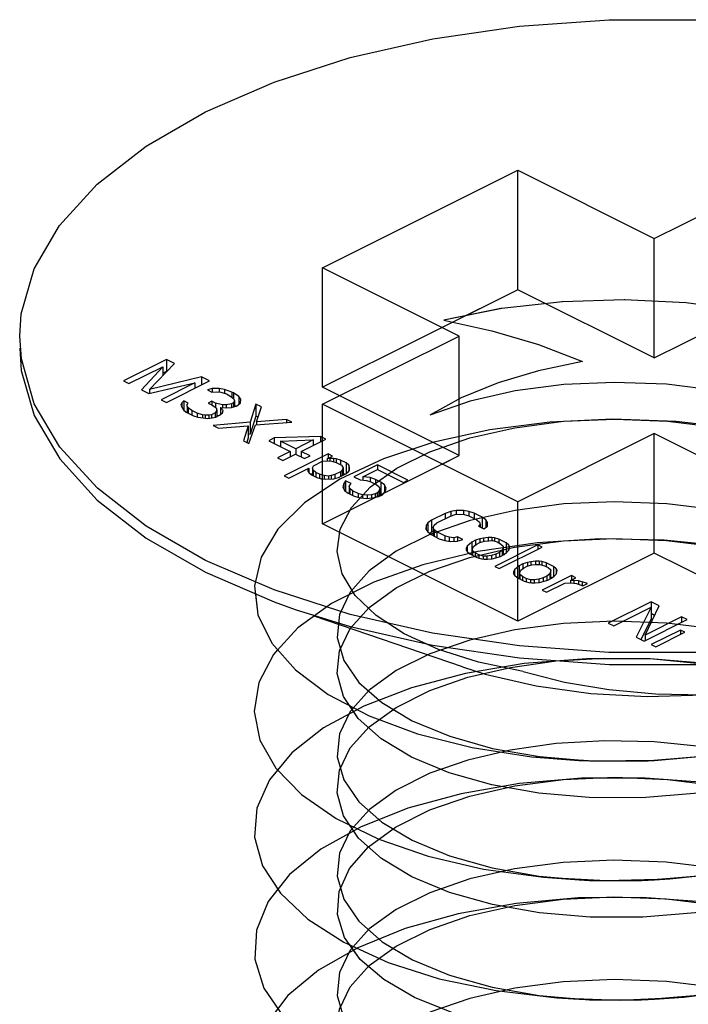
# Paper-space layout '005_EXP_CORICANT_PE_DRAWING_3_1' of a CAD drawing. Header units: millimetres. Extents: x 6 to 413, y 7 to 290.
# Tile 324 of 362: x 233.366 to 233.803, y 241.961 to 242.603. Entities that reach past the tile are written whole.
import ezdxf

# ---------------------------------------------------------------- set-up
doc = ezdxf.new("R2010")
doc.units = ezdxf.units.MM
doc.header["$LTSCALE"] = 23.1
doc.layers.get('0').update_dxf_attribs({"linetype": 'CONTINUOUS'})
doc.layers.add('124100000694A_M3X4P5_C_NI_BL183', color=7, linetype='CONTINUOUS')

# ---------------------------------------------------------------- blocks, each defined once
blk = doc.blocks.new('124100000694A_M3X4P5_C_NI_BL183', base_point=(233.7804, 242.0975))
at = {"layer": '124100000694A_M3X4P5_C_NI_BL183', "color": 7, "linetype": 'Continuous'}
for p, q in [((233.56403, 242.44117), (233.69131, 242.50481)), ((233.69131, 242.42686), (233.69131, 242.50481)), ((233.69131, 242.50481), (233.7804, 242.46026)), ((233.7804, 242.46026), (233.8695, 242.50481)), ((233.7804, 242.38232), (233.7804, 242.46026)), ((233.65312, 242.39662), (233.56403, 242.44117)), ((233.69131, 242.42686), (233.64197, 242.4022)), ((233.7804, 242.38232), (233.69131, 242.42686)), ((233.7804, 242.38232), (233.8695, 242.42686)), ((233.36748, 242.38167), (233.36641, 242.39662)), ((233.56403, 242.35207), (233.65312, 242.39662)), ((233.65312, 242.31868), (233.65312, 242.39662)), ((233.4622, 242.38134), (233.4342, 242.36734)), ((233.45118, 242.36183), (233.46745, 242.37872)), ((233.4622, 242.38134), (233.4622, 242.37355)), ((233.46745, 242.37872), (233.4622, 242.38134)), ((233.4377, 242.36559), (233.45975, 242.37662)), ((233.45975, 242.37662), (233.44587, 242.36151)), ((233.45975, 242.37662), (233.45975, 242.37072)), ((233.4622, 242.37355), (233.45975, 242.37232)), ((233.46239, 242.37346), (233.4622, 242.37355)), ((233.4342, 242.36734), (233.4377, 242.36559)), ((233.45054, 242.35918), (233.48075, 242.36612)), ((233.48496, 242.36997), (233.45118, 242.36183)), ((233.48075, 242.36612), (233.4587, 242.35509)), ((233.4622, 242.35334), (233.49021, 242.36734)), ((233.48075, 242.36612), (233.48075, 242.36262)), ((233.48496, 242.36997), (233.48496, 242.36472)), ((233.49021, 242.36734), (233.48496, 242.36997)), ((233.44587, 242.36151), (233.45054, 242.35918)), ((233.45118, 242.36183), (233.45118, 242.35933)), ((233.49187, 242.36234), (233.4889, 242.36144)), ((233.4889, 242.36144), (233.49182, 242.35998)), ((233.49182, 242.35998), (233.49477, 242.36029)), ((233.49659, 242.36237), (233.49187, 242.36234)), ((233.49187, 242.36234), (233.49187, 242.35998)), ((233.49477, 242.36029), (233.49771, 242.36001)), ((233.49659, 242.36237), (233.49659, 242.36001)), ((233.50011, 242.3618), (233.49659, 242.36237)), ((233.49771, 242.36001), (233.50123, 242.35885)), ((233.50011, 242.3618), (233.50011, 242.35922)), ((233.50479, 242.36005), (233.50011, 242.3618)), ((233.50123, 242.35885), (233.50356, 242.35769)), ((233.50356, 242.35769), (233.50588, 242.35593)), ((233.50479, 242.36005), (233.50479, 242.35676)), ((233.50596, 242.35947), (233.50479, 242.36005)), ((233.50596, 242.35947), (233.50596, 242.35593)), ((233.50944, 242.35713), (233.50596, 242.35947)), ((233.4587, 242.35509), (233.4622, 242.35334)), ((233.47222, 242.3531), (233.4716, 242.35162)), ((233.4716, 242.35162), (233.47216, 242.35015)), ((233.47342, 242.35429), (233.47222, 242.3531)), ((233.47222, 242.3531), (233.47222, 242.35015)), ((233.47342, 242.35429), (233.47342, 242.34839)), ((233.47634, 242.35283), (233.47342, 242.35429)), ((233.47571, 242.35076), (233.47573, 242.35194)), ((233.47573, 242.35194), (233.47634, 242.35283)), ((233.4917, 242.35409), (233.48931, 242.3529)), ((233.48931, 242.3529), (233.49165, 242.35173)), ((233.49165, 242.35173), (233.49455, 242.34968)), ((233.4917, 242.35409), (233.4917, 242.35173)), ((233.49403, 242.35292), (233.4917, 242.35409)), ((233.49403, 242.35292), (233.49403, 242.35005)), ((233.49872, 242.35177), (233.49403, 242.35292)), ((233.50108, 242.35178), (233.49872, 242.35177)), ((233.49872, 242.35177), (233.49872, 242.34999)), ((233.50463, 242.35239), (233.50108, 242.35178)), ((233.50108, 242.35178), (233.50108, 242.34972)), ((233.50582, 242.35298), (233.50463, 242.35239)), ((233.50463, 242.35239), (233.50463, 242.35003)), ((233.50644, 242.35446), (233.50582, 242.35298)), ((233.50582, 242.35298), (233.50582, 242.35041)), ((233.50588, 242.35593), (233.50644, 242.35446)), ((233.50644, 242.35446), (233.50644, 242.35059)), ((233.50722, 242.35083), (233.50644, 242.35135)), ((233.50755, 242.35093), (233.50874, 242.35153)), ((233.50874, 242.35153), (233.51054, 242.35301)), ((233.50944, 242.35713), (233.50944, 242.35211)), ((233.51059, 242.35537), (233.50944, 242.35713)), ((233.51054, 242.35301), (233.51059, 242.35537)), ((233.52054, 242.35218), (233.51675, 242.34037)), ((233.52054, 242.35218), (233.52054, 242.34438)), ((233.52404, 242.35043), (233.52054, 242.35218)), ((233.69131, 242.28843), (233.56403, 242.35207)), ((233.47216, 242.35015), (233.4733, 242.34839)), ((233.4733, 242.34839), (233.47504, 242.34693)), ((233.47504, 242.34693), (233.47971, 242.34459)), ((233.47571, 242.35076), (233.47571, 242.34659)), ((233.47628, 242.34988), (233.47571, 242.35076)), ((233.47628, 242.34988), (233.47628, 242.34631)), ((233.4786, 242.34812), (233.47628, 242.34988)), ((233.4786, 242.34812), (233.4786, 242.34515)), ((233.4821, 242.34637), (233.4786, 242.34812)), ((233.47971, 242.34459), (233.48263, 242.34372)), ((233.4821, 242.34637), (233.4821, 242.34388)), ((233.48561, 242.34521), (233.4821, 242.34637)), ((233.48561, 242.34521), (233.48561, 242.34315)), ((233.48738, 242.34493), (233.48561, 242.34521)), ((233.48973, 242.34494), (233.48738, 242.34493)), ((233.48738, 242.34493), (233.48738, 242.34315)), ((233.49151, 242.34524), (233.48973, 242.34494)), ((233.48973, 242.34494), (233.48973, 242.34287)), ((233.49389, 242.34644), (233.49151, 242.34524)), ((233.49151, 242.34524), (233.49151, 242.34318)), ((233.49511, 242.34821), (233.49389, 242.34644)), ((233.49389, 242.34644), (233.49389, 242.34379)), ((233.49443, 242.34379), (233.49681, 242.34498)), ((233.49455, 242.34968), (233.49511, 242.34821)), ((233.49511, 242.34821), (233.49511, 242.34413)), ((233.49609, 242.34462), (233.49511, 242.34486)), ((233.49681, 242.34498), (233.49861, 242.34646)), ((233.4975, 242.34999), (233.4975, 242.34555)), ((233.49923, 242.34794), (233.4975, 242.34999)), ((233.4975, 242.34999), (233.50162, 242.34972)), ((233.49861, 242.34646), (233.49923, 242.34794)), ((233.50162, 242.34972), (233.50458, 242.35003)), ((233.50458, 242.35003), (233.50755, 242.35093)), ((233.52089, 242.34068), (233.52404, 242.35043)), ((233.48263, 242.34372), (233.48616, 242.34315)), ((233.48616, 242.34315), (233.4891, 242.34287)), ((233.4891, 242.34287), (233.49205, 242.34318)), ((233.49205, 242.34318), (233.49443, 242.34379)), ((233.51675, 242.34037), (233.49254, 242.33818)), ((233.49254, 242.33818), (233.49604, 242.33643)), ((233.51587, 242.32651), (233.52025, 242.33862)), ((233.52054, 242.34438), (233.51675, 242.33257)), ((233.51675, 242.34037), (233.51675, 242.33257)), ((233.52025, 242.33862), (233.54387, 242.34051)), ((233.52187, 242.34372), (233.52054, 242.34438)), ((233.54037, 242.34226), (233.52089, 242.34068)), ((233.52089, 242.34068), (233.52089, 242.33862)), ((233.54037, 242.34226), (233.54037, 242.34023)), ((233.54387, 242.34051), (233.54037, 242.34226)), ((233.49604, 242.33643), (233.51553, 242.338)), ((233.51553, 242.338), (233.51237, 242.32826)), ((233.51553, 242.338), (233.51553, 242.33021)), ((233.51675, 242.33257), (233.51553, 242.33246)), ((233.7804, 242.33298), (233.69131, 242.28843)), ((233.8695, 242.28843), (233.7804, 242.33298)), ((233.51237, 242.32826), (233.51587, 242.32651)), ((233.51553, 242.33021), (233.51454, 242.32717)), ((233.53246, 242.33013), (233.52888, 242.32835)), ((233.52888, 242.32835), (233.54288, 242.32135)), ((233.56254, 242.33118), (233.53246, 242.33013)), ((233.53246, 242.33013), (233.53246, 242.32656)), ((233.53654, 242.32809), (233.55778, 242.32879)), ((233.53654, 242.32809), (233.53654, 242.32452)), ((233.54646, 242.32313), (233.53654, 242.32809)), ((233.55778, 242.32879), (233.54646, 242.32313)), ((233.54996, 242.32138), (233.56604, 242.32943)), ((233.55778, 242.32879), (233.55778, 242.32529)), ((233.56254, 242.33118), (233.56254, 242.32768)), ((233.56604, 242.32943), (233.56254, 242.33118)), ((233.54288, 242.32135), (233.53454, 242.31718)), ((233.53804, 242.31542), (233.54638, 242.3196)), ((233.56761, 242.31971), (233.53901, 242.30541)), ((233.54288, 242.32135), (233.54288, 242.31785)), ((233.54638, 242.3196), (233.55222, 242.31668)), ((233.54646, 242.32313), (233.54646, 242.3196)), ((233.54996, 242.32138), (233.54996, 242.31781)), ((233.55579, 242.31847), (233.54996, 242.32138)), ((233.56761, 242.31971), (233.56761, 242.31679)), ((233.57052, 242.31825), (233.56761, 242.31971)), ((233.53454, 242.31718), (233.53804, 242.31542)), ((233.55222, 242.31668), (233.55579, 242.31847)), ((233.55801, 242.31199), (233.56397, 242.31497)), ((233.56397, 242.31497), (233.56692, 242.31528)), ((233.56692, 242.31528), (233.56987, 242.315)), ((233.56695, 242.31646), (233.57052, 242.31825)), ((233.56872, 242.31677), (233.56695, 242.31646)), ((233.56695, 242.31646), (233.56695, 242.31528)), ((233.57108, 242.31678), (233.56872, 242.31677)), ((233.56872, 242.31677), (233.56872, 242.315)), ((233.56987, 242.315), (233.57279, 242.31413)), ((233.57108, 242.31678), (233.57108, 242.31464)), ((233.57284, 242.31649), (233.57108, 242.31678)), ((233.57279, 242.31413), (233.5763, 242.31238)), ((233.57284, 242.31649), (233.57284, 242.31413)), ((233.57577, 242.31562), (233.57284, 242.31649)), ((233.57577, 242.31562), (233.57577, 242.31264)), ((233.57927, 242.31387), (233.57577, 242.31562)), ((233.57927, 242.31387), (233.57927, 242.3068)), ((233.58101, 242.31241), (233.57927, 242.31387)), ((233.59988, 242.31251), (233.58439, 242.30476)), ((233.59988, 242.31251), (233.59988, 242.30956)), ((233.61971, 242.30259), (233.59988, 242.31251)), ((233.64197, 242.3131), (233.65312, 242.31868)), ((233.54193, 242.30395), (233.55503, 242.3105)), ((233.55443, 242.30962), (233.5544, 242.30844)), ((233.5544, 242.30844), (233.55497, 242.30756)), ((233.55503, 242.3105), (233.55443, 242.30962)), ((233.55497, 242.30756), (233.55671, 242.30609)), ((233.55503, 242.3105), (233.55503, 242.30756)), ((233.55739, 242.30681), (233.55656, 242.30639)), ((233.55671, 242.30609), (233.56021, 242.30434)), ((233.55739, 242.31052), (233.55801, 242.31199)), ((233.55739, 242.31052), (233.55739, 242.30575)), ((233.55795, 242.30905), (233.55739, 242.31052)), ((233.55795, 242.30905), (233.55795, 242.30547)), ((233.55969, 242.30758), (233.55795, 242.30905)), ((233.55969, 242.30758), (233.55969, 242.3046)), ((233.56202, 242.30641), (233.55969, 242.30758)), ((233.56202, 242.30641), (233.56202, 242.3038)), ((233.56495, 242.30555), (233.56202, 242.30641)), ((233.57204, 242.30617), (233.56967, 242.30557)), ((233.57561, 242.30796), (233.57204, 242.30617)), ((233.57204, 242.30617), (233.57204, 242.30371)), ((233.57436, 242.30442), (233.57912, 242.3068)), ((233.57682, 242.30914), (233.57561, 242.30796)), ((233.57561, 242.30796), (233.57561, 242.30504)), ((233.5763, 242.31238), (233.57744, 242.31062)), ((233.57744, 242.31062), (233.57682, 242.30914)), ((233.57682, 242.30914), (233.57682, 242.30564)), ((233.57744, 242.31062), (233.57744, 242.30595)), ((233.57848, 242.30648), (233.57744, 242.307)), ((233.57912, 242.3068), (233.58092, 242.30828)), ((233.58092, 242.30828), (233.58153, 242.30917)), ((233.58101, 242.31241), (233.58101, 242.30828)), ((233.58157, 242.31094), (233.58101, 242.31241)), ((233.58153, 242.30917), (233.58157, 242.31094)), ((233.59028, 242.30479), (233.59982, 242.30956)), ((233.59982, 242.30956), (233.61673, 242.3011)), ((233.53901, 242.30541), (233.54193, 242.30395)), ((233.56021, 242.30434), (233.56314, 242.30347)), ((233.56314, 242.30347), (233.56608, 242.30319)), ((233.56495, 242.30555), (233.56495, 242.30319)), ((233.56789, 242.30527), (233.56495, 242.30555)), ((233.56608, 242.30319), (233.57139, 242.30352)), ((233.56967, 242.30557), (233.56789, 242.30527)), ((233.56789, 242.30527), (233.56789, 242.3033)), ((233.56967, 242.30557), (233.56967, 242.30341)), ((233.57139, 242.30352), (233.57436, 242.30442)), ((233.57781, 242.30031), (233.57718, 242.29824)), ((233.57903, 242.30208), (233.57781, 242.30031)), ((233.57781, 242.30031), (233.57781, 242.29692)), ((233.57903, 242.30208), (233.57903, 242.29534)), ((233.58253, 242.30033), (233.57903, 242.30208)), ((233.58131, 242.29856), (233.58253, 242.30033)), ((233.58439, 242.30476), (233.58847, 242.30272)), ((233.58847, 242.30272), (233.59259, 242.30245)), ((233.59028, 242.30479), (233.59028, 242.3026)), ((233.59499, 242.30423), (233.59028, 242.30479)), ((233.59259, 242.30245), (233.59552, 242.30158)), ((233.59499, 242.30423), (233.59499, 242.30174)), ((233.5985, 242.30307), (233.59499, 242.30423)), ((233.59552, 242.30158), (233.59902, 242.29983)), ((233.5985, 242.30307), (233.5985, 242.30009)), ((233.602, 242.30132), (233.5985, 242.30307)), ((233.59902, 242.29983), (233.60076, 242.29836)), ((233.602, 242.30132), (233.602, 242.29352)), ((233.60432, 242.29956), (233.602, 242.30132)), ((233.61673, 242.3011), (233.61971, 242.30259)), ((233.57718, 242.29824), (233.57831, 242.29589)), ((233.57831, 242.29589), (233.58063, 242.29413)), ((233.58063, 242.29413), (233.58413, 242.29238)), ((233.58131, 242.29856), (233.58131, 242.29379)), ((233.58187, 242.29709), (233.58131, 242.29856)), ((233.58187, 242.29709), (233.58187, 242.29351)), ((233.58361, 242.29562), (233.58187, 242.29709)), ((233.58361, 242.29562), (233.58361, 242.29264)), ((233.58711, 242.29387), (233.58361, 242.29562)), ((233.58711, 242.29387), (233.58711, 242.2914)), ((233.59004, 242.293), (233.58711, 242.29387)), ((233.5983, 242.29364), (233.59593, 242.29303)), ((233.59949, 242.29423), (233.5983, 242.29364)), ((233.5983, 242.29364), (233.5983, 242.29137)), ((233.6007, 242.29542), (233.59949, 242.29423)), ((233.59949, 242.29423), (233.59949, 242.29163)), ((233.60132, 242.29689), (233.6007, 242.29542)), ((233.6007, 242.29542), (233.6007, 242.29188)), ((233.60076, 242.29836), (233.60132, 242.29689)), ((233.60132, 242.29689), (233.60132, 242.29223)), ((233.602, 242.29352), (233.60132, 242.29387)), ((233.60276, 242.29295), (233.602, 242.29352)), ((233.60301, 242.29307), (233.60482, 242.29514)), ((233.60432, 242.29956), (233.60432, 242.29458)), ((233.60545, 242.29721), (233.60432, 242.29956)), ((233.60482, 242.29514), (233.60545, 242.29721)), ((233.58413, 242.29238), (233.58764, 242.29122)), ((233.58764, 242.29122), (233.59234, 242.29066)), ((233.59004, 242.293), (233.59004, 242.29093)), ((233.59298, 242.29272), (233.59004, 242.293)), ((233.59234, 242.29066), (233.59648, 242.29097)), ((233.59593, 242.29303), (233.59298, 242.29272)), ((233.59298, 242.29272), (233.59298, 242.29066)), ((233.59593, 242.29303), (233.59593, 242.29097)), ((233.59648, 242.29097), (233.60062, 242.29188)), ((233.60062, 242.29188), (233.60301, 242.29307)), ((233.64401, 242.28091), (233.63508, 242.27644)), ((233.64758, 242.2821), (233.64401, 242.28091)), ((233.64401, 242.28091), (233.64401, 242.27741)), ((233.65113, 242.28271), (233.64758, 242.2821)), ((233.64758, 242.2821), (233.64758, 242.27916)), ((233.65048, 242.28006), (233.65344, 242.28037)), ((233.65584, 242.28274), (233.65113, 242.28271)), ((233.65113, 242.28271), (233.65113, 242.28006)), ((233.65344, 242.28037), (233.65638, 242.28009)), ((233.65584, 242.28274), (233.65584, 242.28009)), ((233.65937, 242.28217), (233.65584, 242.28274)), ((233.65937, 242.28217), (233.65937, 242.27922)), ((233.66288, 242.28101), (233.65937, 242.28217)), ((233.66288, 242.28101), (233.66288, 242.27743)), ((233.66813, 242.27838), (233.66288, 242.28101)), ((233.63268, 242.27466), (233.63147, 242.27288)), ((233.63508, 242.27644), (233.63268, 242.27466)), ((233.63268, 242.27466), (233.63268, 242.26876)), ((233.63508, 242.27644), (233.63508, 242.26864)), ((233.63678, 242.27321), (233.63858, 242.27469)), ((233.63858, 242.27469), (233.64752, 242.27916)), ((233.64752, 242.27916), (233.65048, 242.28006)), ((233.65638, 242.28009), (233.65931, 242.27922)), ((233.65931, 242.27922), (233.66456, 242.27659)), ((233.66456, 242.27659), (233.66629, 242.27513)), ((233.66629, 242.27513), (233.66685, 242.27366)), ((233.66813, 242.27838), (233.66813, 242.27123)), ((233.67045, 242.27663), (233.66813, 242.27838)), ((233.67045, 242.27663), (233.67045, 242.27169)), ((233.67159, 242.27486), (233.67045, 242.27663)), ((233.67154, 242.2725), (233.67159, 242.27486)), ((233.63147, 242.27288), (233.63142, 242.27052)), ((233.63142, 242.27052), (233.63256, 242.26876)), ((233.63147, 242.27288), (233.63147, 242.27052)), ((233.63256, 242.26876), (233.63488, 242.26701)), ((233.63508, 242.26864), (233.63389, 242.26776)), ((233.63616, 242.26918), (233.63508, 242.26864)), ((233.63616, 242.27173), (233.63678, 242.27321)), ((233.63616, 242.27173), (233.63616, 242.26637)), ((233.63672, 242.27026), (233.63616, 242.27173)), ((233.63672, 242.27026), (233.63672, 242.26609)), ((233.63845, 242.26879), (233.63672, 242.27026)), ((233.63845, 242.26879), (233.63845, 242.26522)), ((233.6437, 242.26617), (233.63845, 242.26879)), ((233.66685, 242.27366), (233.66565, 242.27247)), ((233.66565, 242.27247), (233.66915, 242.27072)), ((233.66685, 242.27366), (233.66685, 242.27187)), ((233.66915, 242.27072), (233.67154, 242.2725)), ((233.63488, 242.26701), (233.64013, 242.26438)), ((233.64013, 242.26438), (233.64364, 242.26322)), ((233.64364, 242.26322), (233.64717, 242.26265)), ((233.6437, 242.26617), (233.6437, 242.26322)), ((233.64663, 242.2653), (233.6437, 242.26617)), ((233.64663, 242.2653), (233.64663, 242.26265)), ((233.64958, 242.26502), (233.64663, 242.2653)), ((233.64717, 242.26265), (233.65188, 242.26267)), ((233.65195, 242.26562), (233.64958, 242.26502)), ((233.64958, 242.26502), (233.64958, 242.26266)), ((233.65188, 242.26267), (233.65545, 242.26387)), ((233.65195, 242.26562), (233.65195, 242.26267)), ((233.65545, 242.26387), (233.65195, 242.26562)), ((233.6613, 242.26213), (233.6583, 242.25947)), ((233.66369, 242.26333), (233.6613, 242.26213)), ((233.6613, 242.26213), (233.6613, 242.25434)), ((233.66665, 242.26423), (233.66369, 242.26333)), ((233.66369, 242.26333), (233.66369, 242.26024)), ((233.66422, 242.26068), (233.6666, 242.26187)), ((233.6666, 242.26187), (233.66957, 242.26277)), ((233.66902, 242.26483), (233.66665, 242.26423)), ((233.66665, 242.26423), (233.66665, 242.26187)), ((233.67198, 242.26514), (233.66902, 242.26483)), ((233.66902, 242.26483), (233.66902, 242.2626)), ((233.66957, 242.26277), (233.67253, 242.26308)), ((233.67434, 242.26515), (233.67198, 242.26514)), ((233.67198, 242.26514), (233.67198, 242.26308)), ((233.67253, 242.26308), (233.67488, 242.26309)), ((233.67434, 242.26515), (233.67434, 242.26309)), ((233.6761, 242.26486), (233.67434, 242.26515)), ((233.67488, 242.26309), (233.67781, 242.26222)), ((233.6761, 242.26486), (233.6761, 242.26273)), ((233.67903, 242.264), (233.6761, 242.26486)), ((233.67781, 242.26222), (233.68015, 242.26105)), ((233.67903, 242.264), (233.67903, 242.26161)), ((233.6837, 242.26166), (233.67903, 242.264)), ((233.68015, 242.26105), (233.68188, 242.25959)), ((233.6837, 242.26166), (233.6837, 242.2551)), ((233.68543, 242.2602), (233.6837, 242.26166)), ((233.65768, 242.25799), (233.65766, 242.25681)), ((233.65766, 242.25681), (233.65823, 242.25593)), ((233.6583, 242.25947), (233.65768, 242.25799)), ((233.65768, 242.25799), (233.65768, 242.25681)), ((233.65823, 242.25593), (233.65996, 242.25446)), ((233.6583, 242.25947), (233.6583, 242.25593)), ((233.66178, 242.25654), (233.6618, 242.25772)), ((233.66178, 242.25654), (233.66178, 242.25356)), ((233.66351, 242.25507), (233.66178, 242.25654)), ((233.6618, 242.25772), (233.66242, 242.25919)), ((233.66242, 242.25919), (233.66422, 242.26068)), ((233.66351, 242.25507), (233.66351, 242.25269)), ((233.66585, 242.2539), (233.66351, 242.25507)), ((233.7043, 242.2603), (233.6763, 242.2463)), ((233.67944, 242.25545), (233.67706, 242.25426)), ((233.67922, 242.24484), (233.70722, 242.25884)), ((233.68124, 242.25693), (233.67944, 242.25545)), ((233.67944, 242.25545), (233.67944, 242.25265)), ((233.68186, 242.25841), (233.68124, 242.25693)), ((233.68124, 242.25693), (233.68124, 242.25343)), ((233.68188, 242.25959), (233.68186, 242.25841)), ((233.68186, 242.25841), (233.68186, 242.25374)), ((233.68277, 242.25433), (233.68188, 242.25477)), ((233.68236, 242.25399), (233.68416, 242.25548)), ((233.68416, 242.25548), (233.68536, 242.25666)), ((233.68536, 242.25666), (233.68598, 242.25814)), ((233.68543, 242.2602), (233.68543, 242.25684)), ((233.686, 242.25932), (233.68543, 242.2602)), ((233.68598, 242.25814), (233.686, 242.25932)), ((233.7043, 242.2603), (233.7043, 242.25738)), ((233.70722, 242.25884), (233.7043, 242.2603)), ((233.65996, 242.25446), (233.66463, 242.25213)), ((233.6613, 242.25434), (233.66091, 242.25399)), ((233.66178, 242.25458), (233.6613, 242.25434)), ((233.66463, 242.25213), (233.66756, 242.25126)), ((233.66585, 242.2539), (233.66585, 242.25177)), ((233.66878, 242.25304), (233.66585, 242.2539)), ((233.66756, 242.25126), (233.66932, 242.25098)), ((233.67114, 242.25305), (233.66878, 242.25304)), ((233.66878, 242.25304), (233.66878, 242.25098)), ((233.66932, 242.25098), (233.67168, 242.25099)), ((233.67409, 242.25336), (233.67114, 242.25305)), ((233.67114, 242.25305), (233.67114, 242.25099)), ((233.67168, 242.25099), (233.67464, 242.2513)), ((233.67706, 242.25426), (233.67409, 242.25336)), ((233.67409, 242.25336), (233.67409, 242.2513)), ((233.67464, 242.2513), (233.67997, 242.2528)), ((233.67706, 242.25426), (233.67706, 242.25198)), ((233.67997, 242.2528), (233.68236, 242.25399)), ((233.69757, 242.24877), (233.69461, 242.24787)), ((233.69994, 242.24937), (233.69757, 242.24877)), ((233.69757, 242.24877), (233.69757, 242.24641)), ((233.7029, 242.24968), (233.69994, 242.24937)), ((233.69994, 242.24937), (233.69994, 242.24714)), ((233.70526, 242.24969), (233.7029, 242.24968)), ((233.7029, 242.24968), (233.7029, 242.24762)), ((233.70526, 242.24969), (233.70526, 242.24763)), ((233.70702, 242.24941), (233.70526, 242.24969)), ((233.70702, 242.24941), (233.70702, 242.24727)), ((233.70995, 242.24854), (233.70702, 242.24941)), ((233.70995, 242.24854), (233.70995, 242.24615)), ((233.71461, 242.2462), (233.70995, 242.24854)), ((233.6763, 242.2463), (233.67922, 242.24484)), ((233.6886, 242.24253), (233.68857, 242.24135)), ((233.68922, 242.24401), (233.6886, 242.24253)), ((233.69222, 242.24667), (233.68922, 242.24401)), ((233.68922, 242.24401), (233.68922, 242.24047)), ((233.69461, 242.24787), (233.69222, 242.24667)), ((233.69222, 242.24667), (233.69222, 242.23888)), ((233.69269, 242.24108), (233.69272, 242.24226)), ((233.69272, 242.24226), (233.69334, 242.24373)), ((233.69334, 242.24373), (233.69514, 242.24522)), ((233.69461, 242.24787), (233.69461, 242.24478)), ((233.69514, 242.24522), (233.69752, 242.24641)), ((233.69752, 242.24641), (233.70049, 242.24731)), ((233.70049, 242.24731), (233.70344, 242.24762)), ((233.70344, 242.24762), (233.7058, 242.24763)), ((233.7058, 242.24763), (233.70873, 242.24676)), ((233.70873, 242.24676), (233.71106, 242.2456)), ((233.71106, 242.2456), (233.7128, 242.24413)), ((233.71278, 242.24295), (233.71216, 242.24147)), ((233.7128, 242.24413), (233.71278, 242.24295)), ((233.71278, 242.24295), (233.71278, 242.23828)), ((233.71461, 242.2462), (233.71461, 242.23964)), ((233.71635, 242.24474), (233.71461, 242.2462)), ((233.71628, 242.2412), (233.7169, 242.24268)), ((233.71635, 242.24474), (233.71635, 242.24138)), ((233.71692, 242.24386), (233.71635, 242.24474)), ((233.7169, 242.24268), (233.71692, 242.24386)), ((233.68857, 242.24135), (233.68914, 242.24047)), ((233.68914, 242.24047), (233.69088, 242.239)), ((233.69088, 242.239), (233.69555, 242.23667)), ((233.69222, 242.23888), (233.69183, 242.23853)), ((233.69269, 242.23912), (233.69222, 242.23888)), ((233.69269, 242.24108), (233.69269, 242.2381)), ((233.69443, 242.23961), (233.69269, 242.24108)), ((233.69443, 242.23961), (233.69443, 242.23723)), ((233.69677, 242.23845), (233.69443, 242.23961)), ((233.69555, 242.23667), (233.69848, 242.2358)), ((233.69677, 242.23845), (233.69677, 242.23631)), ((233.69969, 242.23758), (233.69677, 242.23845)), ((233.69848, 242.2358), (233.70024, 242.23552)), ((233.70205, 242.23759), (233.69969, 242.23758)), ((233.69969, 242.23758), (233.69969, 242.23552)), ((233.70024, 242.23552), (233.7026, 242.23553)), ((233.70501, 242.2379), (233.70205, 242.23759)), ((233.70205, 242.23759), (233.70205, 242.23553)), ((233.7026, 242.23553), (233.70555, 242.23584)), ((233.70797, 242.2388), (233.70501, 242.2379)), ((233.70501, 242.2379), (233.70501, 242.23584)), ((233.70555, 242.23584), (233.71089, 242.23734)), ((233.72628, 242.24037), (233.70722, 242.23084)), ((233.71036, 242.23999), (233.70797, 242.2388)), ((233.70797, 242.2388), (233.70797, 242.23652)), ((233.71216, 242.24147), (233.71036, 242.23999)), ((233.71036, 242.23999), (233.71036, 242.23719)), ((233.71089, 242.23734), (233.71327, 242.23853)), ((233.71216, 242.24147), (233.71216, 242.23797)), ((233.71369, 242.23887), (233.7128, 242.23932)), ((233.71327, 242.23853), (233.71507, 242.24002)), ((233.71507, 242.24002), (233.71628, 242.2412)), ((233.72205, 242.23534), (233.72618, 242.23565)), ((233.72562, 242.23712), (233.7292, 242.23891)), ((233.72798, 242.23714), (233.72562, 242.23712)), ((233.72562, 242.23712), (233.72562, 242.23565)), ((233.72618, 242.23565), (233.72971, 242.23508)), ((233.72628, 242.24037), (233.72628, 242.23745)), ((233.7292, 242.23891), (233.72628, 242.24037)), ((233.72798, 242.23714), (233.72798, 242.23536)), ((233.73092, 242.23686), (233.72798, 242.23714)), ((233.73092, 242.23686), (233.73092, 242.23465)), ((233.73327, 242.23628), (233.73092, 242.23686)), ((233.73327, 242.23628), (233.73327, 242.23382)), ((233.73678, 242.23512), (233.73327, 242.23628)), ((233.58203, 242.21493), (233.53232, 242.2309)), ((233.70722, 242.23084), (233.71013, 242.22938)), ((233.71013, 242.22938), (233.72205, 242.23534)), ((233.72971, 242.23508), (233.7338, 242.23363)), ((233.7338, 242.23363), (233.73678, 242.23512)), ((233.77839, 242.22325), (233.75039, 242.20925)), ((233.77839, 242.22325), (233.77839, 242.21546)), ((233.78364, 242.22063), (233.77839, 242.22325)), ((233.75389, 242.2075), (233.77831, 242.21972)), ((233.77831, 242.21972), (233.76847, 242.20021)), ((233.77439, 242.20142), (233.78364, 242.22063)), ((233.77831, 242.21972), (233.77831, 242.21192)), ((233.65525, 242.18072), (233.55855, 242.21389)), ((233.77831, 242.21192), (233.7716, 242.19863)), ((233.77372, 242.19759), (233.80172, 242.21159)), ((233.79822, 242.21334), (233.77439, 242.20142)), ((233.78061, 242.21435), (233.77839, 242.21546)), ((233.79822, 242.21334), (233.79822, 242.20984)), ((233.80172, 242.21159), (233.79822, 242.21334)), ((233.75039, 242.20925), (233.75389, 242.2075)), ((233.79745, 242.20478), (233.77839, 242.19525)), ((233.7813, 242.19379), (233.80037, 242.20333)), ((233.79745, 242.20478), (233.79745, 242.20187)), ((233.80037, 242.20333), (233.79745, 242.20478)), ((233.76847, 242.20021), (233.77372, 242.19759)), ((233.77439, 242.20142), (233.77439, 242.19792)), ((233.77839, 242.19525), (233.7813, 242.19379)), ((233.58731, 242.14705), (233.58166, 242.15547)), ((233.58737, 242.06903), (233.58174, 242.07741)), ((233.58855, 241.98979), (233.58188, 241.99916))]:
    blk.add_line(p, q, dxfattribs=at)
for points in [[(233.48766, 242.54299), (233.53234, 242.56235), (233.58209, 242.57833), (233.63583, 242.59059), (233.69237, 242.59888), (233.75087, 242.60309), (233.80998, 242.60309), (233.86844, 242.59888), (233.92505, 242.59057), (233.97878, 242.57831), (234.02849, 242.56234), (234.07313, 242.543), (234.1118, 242.52069), (234.14372, 242.49586), (234.16824, 242.46903), (234.18488, 242.44075), (234.19332, 242.41156), (234.1944, 242.39662)], [(233.36641, 242.39662), (233.36743, 242.41118), (233.37578, 242.44042), (233.39233, 242.46872), (233.41686, 242.49565), (233.44887, 242.5206), (233.48766, 242.54299)], [(233.3664, 242.38882), (233.36746, 242.37406), (233.37586, 242.34482), (233.39251, 242.31649), (233.41704, 242.28962), (233.44898, 242.26477), (233.48766, 242.24245)], [(233.53232, 242.2309), (233.48767, 242.25024), (233.44901, 242.27255), (233.41709, 242.29737), (233.39256, 242.3242), (233.37592, 242.35248), (233.36748, 242.38167)], [(233.48766, 242.24245), (233.5323, 242.22311), (233.54616, 242.21814)], [(233.52012, 242.22839), (233.52182, 242.2147), (233.53083, 242.19621)], [(233.54616, 242.21814), (233.58199, 242.20714), (233.63572, 242.19488), (233.6924, 242.18655), (233.75087, 242.18235), (233.80994, 242.18235), (233.8684, 242.18655), (233.92508, 242.19488), (233.97881, 242.20714), (234.01464, 242.21814)], [(233.97871, 242.21491), (233.92498, 242.20265), (233.86844, 242.19435), (233.80993, 242.19015), (233.75082, 242.19015), (233.69237, 242.19435), (233.63575, 242.20267), (233.58203, 242.21493)], [(233.53468, 242.19184), (233.53192, 242.18884), (233.52237, 242.17051), (233.51942, 242.15167), (233.52313, 242.13289), (233.53344, 242.11463)], [(233.53083, 242.19621), (233.54626, 242.17874), (233.56769, 242.16276)], [(233.65525, 242.18072), (233.67001, 242.17607), (233.70329, 242.16825), (233.73889, 242.16328), (233.77572, 242.16134), (233.81263, 242.16249)], [(233.56769, 242.16276), (233.59443, 242.1488), (233.62599, 242.13713), (233.66166, 242.12813), (233.70035, 242.12212), (233.73106, 242.11969)], [(233.70507, 242.09823), (233.6745, 242.10366), (233.64652, 242.11159), (233.62209, 242.12177), (233.60222, 242.13371), (233.58731, 242.14705)], [(233.78045, 242.1197), (233.82404, 242.12362), (233.86436, 242.1307), (233.90281, 242.141)], [(233.73106, 242.11969), (233.74096, 242.11932), (233.78045, 242.1197)], [(233.73146, 242.11967), (233.73818, 242.11932), (233.77234, 242.11929), (233.78043, 242.1197)], [(233.53463, 242.11342), (233.5293, 242.10699), (233.52115, 242.08848), (233.51966, 242.06963), (233.5248, 242.05095)], [(233.53344, 242.11463), (233.55017, 242.09739), (233.57281, 242.08175)], [(233.83953, 242.10366), (233.80648, 242.09815), (233.77226, 242.09535), (233.73796, 242.09539), (233.70507, 242.09823)], [(233.57281, 242.08175), (233.60069, 242.0682), (233.63295, 242.05713), (233.66906, 242.04876), (233.70809, 242.04338), (233.73129, 242.04174)], [(233.70545, 242.02024), (233.67483, 242.02564), (233.64678, 242.03356), (233.62228, 242.04374), (233.60234, 242.05569), (233.58737, 242.06903)], [(233.78049, 242.04176), (233.79056, 242.04234), (233.83194, 242.04679), (233.87209, 242.05453), (233.90997, 242.06541)], [(233.5248, 242.05095), (233.53644, 242.03296), (233.5543, 242.01613), (233.57787, 242.00099)], [(233.73129, 242.04174), (233.74894, 242.04121), (233.78049, 242.04176)], [(233.73158, 242.04172), (233.73808, 242.04139), (233.77234, 242.04135), (233.78045, 242.04176)], [(233.53475, 242.03557), (233.52841, 242.0276), (233.52078, 242.00896), (233.51985, 241.98993), (233.52571, 241.97112)], [(233.83998, 242.02581), (233.807, 242.02027), (233.77286, 242.01743), (233.73852, 242.01743), (233.70545, 242.02024)], [(233.57787, 242.00099), (233.60667, 241.98789), (233.64011, 241.97723), (233.67716, 241.96941), (233.71679, 241.9647), (233.7313, 241.9638)], [(233.70669, 241.94214), (233.67616, 241.9474), (233.64835, 241.95508), (233.62397, 241.96496), (233.60386, 241.97666), (233.58855, 241.98979)], [(233.78046, 241.96382), (233.79959, 241.96508), (233.84097, 241.97028), (233.88077, 241.97875), (233.91796, 241.9903)], [(233.52571, 241.97112), (233.53813, 241.95307), (233.55682, 241.93629), (233.58128, 241.92124)], [(233.7313, 241.9638), (233.75778, 241.96323), (233.78046, 241.96382)], [(233.73147, 241.96379), (233.7679, 241.96325), (233.78044, 241.96382)]]:
    blk.add_lwpolyline(points, dxfattribs=at)

psp = doc.layouts.new('005_EXP_CORICANT_PE_DRAWING_3_1')

# ---------------------------------------------------------------- linework, layer by layer
at = {"color": 2, "linetype": 'Continuous'}
for p, q in [((233.56403, 242.44117), (233.69131, 242.50481)), ((233.69131, 242.50481), (233.7804, 242.46026)), ((233.7804, 242.46026), (233.8695, 242.50481)), ((233.65312, 242.39662), (233.56403, 242.44117)), ((233.56403, 242.35207), (233.65312, 242.39662)), ((233.69131, 242.28843), (233.56403, 242.35207)), ((233.7804, 242.33298), (233.69131, 242.28843)), ((233.8695, 242.28843), (233.7804, 242.33298))]:
    psp.add_line(p, q, dxfattribs=at)
at = {"color": 6, "linetype": 'Continuous'}
for p, q in [((233.69131, 242.42686), (233.69131, 242.50481)), ((233.7804, 242.38232), (233.7804, 242.46026)), ((233.56403, 242.36322), (233.56403, 242.44117)), ((233.69131, 242.42686), (233.56403, 242.36322)), ((233.7804, 242.38232), (233.69131, 242.42686)), ((233.7804, 242.38232), (233.8695, 242.42686)), ((233.72055, 242.41905), (233.71996, 242.41902)), ((233.76117, 242.42023), (233.76076, 242.42024)), ((233.65312, 242.31868), (233.65312, 242.39662)), ((233.65312, 242.31868), (233.56403, 242.36322)), ((233.56403, 242.27413), (233.56403, 242.35207)), ((233.7804, 242.25504), (233.7804, 242.33298)), ((233.56403, 242.27413), (233.65312, 242.31868)), ((233.69131, 242.21049), (233.69131, 242.28843)), ((233.69131, 242.21049), (233.56403, 242.27413)), ((233.7804, 242.25504), (233.69131, 242.21049)), ((233.8695, 242.21049), (233.7804, 242.25504))]:
    psp.add_line(p, q, dxfattribs=at)
at = {"color": 2, "linetype": 'Continuous'}
for points in [[(233.94188, 242.19552), (233.96763, 242.2104), (233.98891, 242.22755), (234.00465, 242.24632), (234.0143, 242.26594), (234.01783, 242.28633), (234.01497, 242.30697), (234.00575, 242.32717), (233.99066, 242.34615), (233.96978, 242.36388), (233.94337, 242.37997), (233.91245, 242.39372), (233.87823, 242.40473), (233.84096, 242.41296), (233.80115, 242.41823), (233.76076, 242.42024), (233.72055, 242.41905), (233.68085, 242.41461), (233.643, 242.407)], [(233.643, 242.407), (233.67442, 242.40012), (233.7048, 242.3911), (233.73363, 242.38001)], [(233.73363, 242.38001), (233.70495, 242.37402), (233.67847, 242.36609), (233.65439, 242.35626), (233.63403, 242.3451)], [(233.92677, 242.15976), (233.94879, 242.17479), (233.96642, 242.19164), (233.97887, 242.20971), (233.98581, 242.22835), (233.98722, 242.24756), (233.98292, 242.26668), (233.97313, 242.28509), (233.95813, 242.30242), (233.9382, 242.3184), (233.91378, 242.33264), (233.88584, 242.3446), (233.85519, 242.35409), (233.82243, 242.36098), (233.78833, 242.36512), (233.75424, 242.36641), (233.72136, 242.36496), (233.68964, 242.36082), (233.66018, 242.35411), (233.63403, 242.3451)], [(233.63403, 242.32115), (233.66002, 242.33012), (233.68937, 242.33683), (233.72122, 242.341), (233.75454, 242.34247), (233.78889, 242.34113), (233.82302, 242.33693), (233.85592, 242.32996), (233.88668, 242.32035), (233.91448, 242.30834), (233.93858, 242.2942), (233.95836, 242.27826), (233.9733, 242.26089), (233.98302, 242.24249), (233.98722, 242.22349), (233.9858, 242.20435), (233.97884, 242.18571), (233.96645, 242.16773), (233.94892, 242.15095), (233.92677, 242.13581)], [(233.69484, 242.17767), (233.66576, 242.18374), (233.63964, 242.19204), (233.61714, 242.20229), (233.59887, 242.21419), (233.58528, 242.22737), (233.57674, 242.24145), (233.57344, 242.256), (233.57549, 242.2706), (233.58282, 242.28483), (233.59527, 242.29825), (233.61248, 242.31048), (233.63403, 242.32115)], [(233.92677, 242.08181), (233.94877, 242.09683), (233.9664, 242.11368), (233.97886, 242.13174), (233.98581, 242.15038), (233.98722, 242.16954), (233.98299, 242.18858), (233.9732, 242.20704), (233.95823, 242.22439), (233.93834, 242.24036), (233.91396, 242.2546), (233.88606, 242.26658), (233.8555, 242.27607), (233.82271, 242.28299), (233.78851, 242.28716), (233.75437, 242.28847), (233.72145, 242.28702), (233.68965, 242.28288), (233.66016, 242.27617), (233.63403, 242.26715)], [(233.63403, 242.26715), (233.61202, 242.25621), (233.5944, 242.24349), (233.58193, 242.22955), (233.575, 242.21498), (233.57358, 242.19991), (233.57785, 242.18495), (233.58763, 242.17062), (233.60262, 242.15737), (233.62251, 242.1455), (233.64692, 242.1354), (233.67483, 242.12753), (233.70543, 242.12213), (233.73818, 242.11933), (233.77234, 242.11929), (233.80645, 242.12209), (233.83936, 242.12757), (233.87113, 242.1358), (233.90062, 242.14663), (233.92677, 242.15976)], [(233.63403, 242.24321), (233.65997, 242.25216), (233.68926, 242.25886), (233.72106, 242.26304), (233.75406, 242.26452), (233.78825, 242.26324), (233.82258, 242.25907), (233.85557, 242.25211), (233.88615, 242.2426), (233.91417, 242.23055), (233.93865, 242.21621), (233.95855, 242.20013), (233.97348, 242.18269), (233.98317, 242.16412), (233.98726, 242.14512), (233.98573, 242.12611), (233.97878, 242.10765), (233.96641, 242.08975), (233.94887, 242.07297), (233.92677, 242.05787)], [(233.92677, 242.13581), (233.90081, 242.12277), (233.87141, 242.11194), (233.83953, 242.10366), (233.80648, 242.09814), (233.77226, 242.09535), (233.73796, 242.09539), (233.70507, 242.09823), (233.6745, 242.10366), (233.64652, 242.11159), (233.62209, 242.12177), (233.60222, 242.13371), (233.58731, 242.14705), (233.57764, 242.16146), (233.57355, 242.17636), (233.57507, 242.1913), (233.58202, 242.20572), (233.59438, 242.21953), (233.61192, 242.23221), (233.63403, 242.24321)], [(233.92677, 242.00387), (233.94875, 242.01887), (233.96637, 242.0357), (233.97884, 242.05376), (233.9858, 242.0724), (233.98723, 242.09152), (233.98301, 242.11055), (233.97322, 242.12907), (233.95824, 242.14643), (233.93837, 242.1624), (233.91399, 242.17664), (233.88609, 242.18863), (233.85559, 242.1981), (233.82267, 242.20505), (233.78837, 242.20923), (233.75422, 242.21053), (233.72124, 242.20906), (233.68944, 242.2049), (233.66009, 242.1982), (233.63403, 242.18921)], [(233.63403, 242.18921), (233.61204, 242.17828), (233.59442, 242.16557), (233.58196, 242.15164), (233.57501, 242.13707), (233.57358, 242.12203), (233.5778, 242.10711), (233.58758, 242.09274), (233.60255, 242.07948), (233.62242, 242.06761), (233.64681, 242.0575), (233.67471, 242.04962), (233.70523, 242.04421), (233.73808, 242.04139), (233.77234, 242.04135), (233.80648, 242.04415), (233.83943, 242.04964), (233.87124, 242.05789), (233.90067, 242.06871), (233.92677, 242.08181)], [(233.63403, 242.16527), (233.65884, 242.1739), (233.6865, 242.18042), (233.71647, 242.18467), (233.7477, 242.18651), (233.77992, 242.18587), (233.81246, 242.18266), (233.84428, 242.1769), (233.87438, 242.16871)], [(233.69484, 242.17767), (233.72174, 242.17079), (233.75069, 242.16589), (233.7812, 242.16308), (233.81263, 242.16249)], [(233.92677, 242.05787), (233.90087, 242.04485), (233.8717, 242.03409), (233.83998, 242.02581), (233.807, 242.02027), (233.77286, 242.01743), (233.73852, 242.01743), (233.70545, 242.02024), (233.67484, 242.02564), (233.64678, 242.03356), (233.62228, 242.04374), (233.60234, 242.05569), (233.58738, 242.06903), (233.57764, 242.08349), (233.57355, 242.09843), (233.57507, 242.11335), (233.58203, 242.12779), (233.59441, 242.14162), (233.61195, 242.15428), (233.63403, 242.16527)], [(233.87438, 242.11472), (233.84437, 242.12288), (233.81278, 242.12862), (233.7804, 242.13184), (233.74802, 242.13252), (233.71644, 242.13067), (233.68642, 242.12641), (233.65873, 242.11987), (233.63403, 242.11127)], [(233.63403, 242.11127), (233.61201, 242.10032), (233.59449, 242.0877), (233.58205, 242.07382), (233.57502, 242.05921), (233.57358, 242.04409), (233.57783, 242.02909), (233.58767, 242.0147), (233.60277, 242.00138), (233.62269, 241.98953), (233.64688, 241.97953), (233.67467, 241.97169), (233.70531, 241.96626), (233.73802, 241.96345), (233.77192, 241.96339), (233.80609, 241.96616), (233.83931, 241.97167), (233.87116, 241.97992), (233.90062, 241.99074), (233.92677, 242.00387)], [(233.63403, 242.08732), (233.66002, 242.09629), (233.68937, 242.103), (233.72122, 242.10717), (233.75454, 242.10864), (233.78889, 242.1073), (233.82302, 242.10311), (233.85592, 242.09613), (233.88668, 242.08653), (233.91448, 242.07451), (233.93858, 242.06037), (233.95836, 242.04443), (233.9733, 242.02706), (233.98302, 242.00866), (233.98723, 241.98966), (233.9858, 241.97053), (233.97884, 241.95188), (233.96644, 241.9339), (233.94892, 241.91712), (233.92677, 241.90198)], [(233.5747, 242.03406), (233.58148, 242.04904), (233.5939, 242.06321), (233.61158, 242.07612), (233.63403, 242.08732)], [(233.92677, 241.84799), (233.94874, 241.86298), (233.96635, 241.87979), (233.97882, 241.89784), (233.9858, 241.9165), (233.98723, 241.93559), (233.98297, 241.95478), (233.97308, 241.97339), (233.95802, 241.99076), (233.93802, 242.00675), (233.91361, 242.02095), (233.88581, 242.03285), (233.85537, 242.04228), (233.82241, 242.04921), (233.78813, 242.05337), (233.75397, 242.05464), (233.72089, 242.05315), (233.68916, 242.04896), (233.65998, 242.04229), (233.63403, 242.03333)], [(233.63403, 242.03333), (233.61207, 242.02242), (233.59446, 242.00972), (233.58198, 241.99579), (233.57501, 241.9812), (233.57357, 241.96621), (233.57782, 241.95119), (233.58769, 241.93674), (233.60272, 241.92347), (233.62266, 241.9116), (233.64706, 241.90153), (233.67491, 241.89369), (233.70538, 241.88831), (233.73837, 241.88549), (233.77268, 241.88548), (233.80683, 241.88831), (233.83989, 241.89385), (233.87164, 241.90213), (233.90082, 241.91289), (233.92677, 241.92593)], [(233.92677, 241.97993), (233.90087, 241.96691), (233.87176, 241.95616), (233.8401, 241.9479), (233.80711, 241.94234), (233.77333, 241.93951), (233.73945, 241.93944), (233.7067, 241.94214), (233.67616, 241.9474), (233.64835, 241.95508), (233.62397, 241.96496), (233.60387, 241.97665), (233.58855, 241.98979), (233.57835, 242.00412), (233.57369, 242.01909), (233.5747, 242.03406)], [(233.63403, 242.00938), (233.66005, 242.01836), (233.6893, 242.02505), (233.72089, 242.0292), (233.75397, 242.0307), (233.78817, 242.02942), (233.82254, 242.02525), (233.85561, 242.01827), (233.88621, 242.00876), (233.91405, 241.99678), (233.93845, 241.98252), (233.95842, 241.96643), (233.97334, 241.94906), (233.98309, 241.9305), (233.98726, 241.91135), (233.98575, 241.89236), (233.97879, 241.87383), (233.96636, 241.85586), (233.94879, 241.83908), (233.92677, 241.82404)], [(233.92677, 241.90198), (233.90082, 241.88894), (233.87167, 241.8782), (233.84008, 241.86995), (233.80705, 241.86439), (233.77286, 241.86154), (233.73849, 241.86154), (233.70538, 241.86436), (233.67476, 241.86978), (233.64687, 241.87764), (233.62242, 241.88778), (233.60242, 241.89974), (233.58747, 241.91304), (233.5777, 241.92749), (233.57355, 241.94251), (233.57505, 241.95742), (233.58203, 241.97191), (233.59444, 241.98577), (233.61201, 241.99843), (233.63403, 242.00938)], [(233.92677, 241.77005), (233.94877, 241.78506), (233.96636, 241.80187), (233.97882, 241.81989), (233.98578, 241.83851), (233.98724, 241.85761), (233.98296, 241.87686), (233.97306, 241.89547), (233.958, 241.91284), (233.93794, 241.92887), (233.91355, 241.94304), (233.88582, 241.9549), (233.85539, 241.96433), (233.82253, 241.97125), (233.78834, 241.9754), (233.75419, 241.9767), (233.72104, 241.97522), (233.68934, 241.97105), (233.66002, 241.96435), (233.63403, 241.95539)]]:
    psp.add_lwpolyline(points, dxfattribs=at)
at = {"color": 6, "linetype": 'Continuous'}
for points in [[(233.8027, 242.41813), (233.80115, 242.41823)], [(233.68085, 242.41461), (233.6802, 242.41456), (233.643, 242.407)], [(233.8363, 242.33602), (233.79471, 242.34085), (233.75302, 242.34231), (233.71227, 242.34048), (233.67308, 242.33544), (233.63655, 242.32736), (233.60365, 242.31648), (233.57525, 242.30312), (233.55211, 242.28768), (233.53482, 242.27062), (233.52385, 242.25241), (233.51948, 242.23358), (233.52182, 242.2147), (233.53083, 242.19621), (233.54626, 242.17874), (233.56769, 242.16276), (233.59443, 242.1488), (233.62599, 242.13713), (233.66166, 242.12813), (233.70035, 242.12212), (233.74096, 242.11932), (233.78251, 242.1198), (233.82404, 242.12362)], [(233.82815, 242.2593), (233.78676, 242.26344), (233.74507, 242.26427), (233.70418, 242.26177), (233.66524, 242.25606), (233.62933, 242.24736), (233.59736, 242.23595), (233.5699, 242.22207), (233.54789, 242.2062), (233.53192, 242.18884), (233.52237, 242.17051), (233.51942, 242.15167), (233.52313, 242.13289), (233.53344, 242.11463), (233.55017, 242.09739), (233.57281, 242.08175), (233.60069, 242.0682), (233.63295, 242.05713), (233.66906, 242.04876), (233.70809, 242.04338), (233.74894, 242.04121), (233.79056, 242.04234), (233.83194, 242.04679)], [(233.81956, 242.1825), (233.77779, 242.18596), (233.73626, 242.18607), (233.6956, 242.18287), (233.65716, 242.17648), (233.6219, 242.16712), (233.5909, 242.15516), (233.56469, 242.14088), (233.54393, 242.12464), (233.5293, 242.10699), (233.52115, 242.08848), (233.51966, 242.06963), (233.5248, 242.05095), (233.53644, 242.03296), (233.5543, 242.01613), (233.57787, 242.00099), (233.60667, 241.98789), (233.64011, 241.97723), (233.67716, 241.96941), (233.71679, 241.9647), (233.75778, 241.96323), (233.79959, 241.96508), (233.84097, 241.97028)], [(234.04137, 241.95551), (234.03867, 241.97852), (234.02928, 242.00102), (234.01341, 242.02251), (233.99162, 242.04237), (233.96432, 242.06029), (233.93213, 242.07589), (233.89602, 242.0887), (233.85704, 242.09845), (233.81618, 242.10496), (233.77447, 242.10815), (233.73291, 242.10799), (233.69254, 242.10454), (233.6545, 242.09795), (233.61965, 242.08844), (233.58874, 242.07621), (233.56278, 242.06168), (233.54247, 242.04527), (233.5284, 242.0276), (233.52078, 242.00896), (233.51985, 241.98993), (233.52571, 241.97112), (233.53812, 241.95308)], [(234.01258, 241.94547), (233.99039, 241.96537), (233.96278, 241.98321), (233.93045, 241.99864), (233.89449, 242.01122), (233.85538, 242.02084), (233.81422, 242.02724), (233.77225, 242.03028), (233.73065, 242.02994), (233.69038, 242.02632), (233.65243, 242.01955), (233.61779, 242.00988), (233.58706, 241.99747), (233.56137, 241.98278), (233.5414, 241.96625), (233.52773, 241.9485)]]:
    psp.add_lwpolyline(points, dxfattribs=at)

# ---------------------------------------------------------------- block references
at = {"layer": '124100000694A_M3X4P5_C_NI_BL183'}
psp.add_blockref('124100000694A_M3X4P5_C_NI_BL183', (233.7804, 242.0975), dxfattribs=at)

doc.saveas('drawing.dxf')
